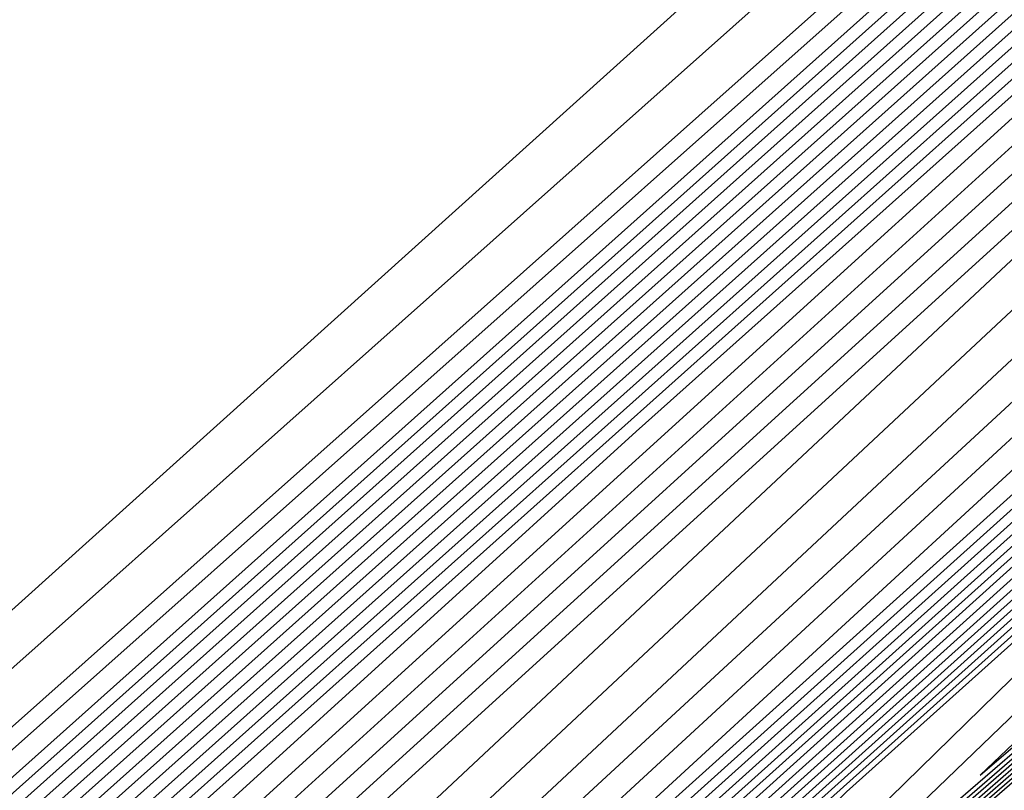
# Model space of a CAD drawing. Extents: x 3249832 to 3255657, y 13789405 to 13793316.
# Tile 700 of 1056: x 3253203.768 to 3253204.964, y 13791254.659 to 13791255.596. Entities that reach past the tile are written whole.
import ezdxf

# ---------------------------------------------------------------- set-up
doc = ezdxf.new("R2010")
doc.units = 0
doc.header["$LTSCALE"] = 100
doc.header["$MEASUREMENT"] = 0
for name, color, linetype in [('GRATIO_03231_CON', 1, 'CONTINUOUS'), ('GRATIO_0323_ICON', 1, 'CONTINUOUS'), ('TARGETS_EAST', 7, 'CONTINUOUS')]:
    doc.layers.add(name, color=color, linetype=linetype)

# ---------------------------------------------------------------- blocks, each defined once
blk = doc.blocks.new('Gratio_032316_contours')
at = {"layer": 'GRATIO_03231_CON', "color": 1, "linetype": 'Continuous', "flags": 128}
for points in [[(3253305.5469, 13791344.024), (3253290.1181, 13791330.7387), (3253272.3357, 13791315.4184), (3253257.3517, 13791302.4813), (3253257.3517, 13791302.4813), (3253249.0164, 13791295.2334), (3253245.9727, 13791292.5302), (3253245.5616, 13791292.1146), (3253245.4762, 13791292.0211), (3253244.818, 13791291.4501), (3253243.0404, 13791289.8933), (3253239.8737, 13791287.0921), (3253236.1559, 13791283.7849), (3253233.0015, 13791280.9598), (3253231.2433, 13791279.3563), (3253230.5862, 13791278.7206), (3253230.4531, 13791278.5507), (3253230.0551, 13791278.1548), (3253227.7563, 13791276.0837), (3253221.709, 13791270.6983), (3253210.9996, 13791261.1826), (3253198.4505, 13791250.0113), (3253187.8184, 13791240.4816), (3253181.8812, 13791235.039)], [(3253286.912, 13791327.9035), (3253270.3004, 13791313.5879), (3253256.4599, 13791301.6341), (3253256.4599, 13791301.6341), (3253248.781, 13791294.9495), (3253245.9825, 13791292.4501), (3253245.6151, 13791292.0541), (3253245.6386, 13791292.0257), (3253245.6483, 13791292.0135), (3253245.6487, 13791292.0121), (3253245.5979, 13791291.9759), (3253245.2689, 13791291.697), (3253244.3887, 13791290.927), (3253242.8213, 13791289.5405), (3253240.9812, 13791287.9036), (3253239.42, 13791286.5053), (3253238.5497, 13791285.7117), (3253238.2245, 13791285.3971), (3253238.1586, 13791285.313), (3253237.7616, 13791284.9396), (3253235.2234, 13791282.6723), (3253228.4292, 13791276.6354), (3253216.3275, 13791265.8906), (3253202.1197, 13791253.2507)], [(3253297.9252, 13791337.3275), (3253283.7059, 13791325.0683), (3253268.2652, 13791311.7574), (3253255.5681, 13791300.7867), (3253255.5681, 13791300.7867), (3253248.5453, 13791294.6658), (3253245.9894, 13791292.3731), (3253245.6585, 13791292.0044), (3253245.2891, 13791291.6207), (3253242.5317, 13791289.1442), (3253235.0149, 13791282.4623), (3253221.5564, 13791270.5131), (3253205.7297, 13791256.4376), (3253192.2971, 13791244.4276), (3253184.7822, 13791237.5917), (3253181.7553, 13791234.7055)], [(3253294.1143, 13791333.9792), (3253280.4998, 13791322.2331), (3253266.2299, 13791309.9269), (3253254.6763, 13791299.9394), (3253254.6763, 13791299.9394), (3253248.3094, 13791294.3823), (3253245.9952, 13791292.2975), (3253245.6983, 13791291.9593), (3253245.7233, 13791291.9291), (3253245.7346, 13791291.9149), (3253245.7365, 13791291.9117), (3253245.3442, 13791291.5696), (3253242.6151, 13791289.1599), (3253235.2176, 13791282.6089), (3253221.988, 13791270.8756), (3253206.4354, 13791257.0484), (3253193.237, 13791245.2483), (3253185.8477, 13791238.5266), (3253182.834, 13791235.6556)], [(3253297.4758, 13791336.8077), (3253286.4926, 13791327.2827), (3253274.0872, 13791316.5633), (3253262.1555, 13791306.2704), (3253252.8796, 13791298.26), (3253252.8796, 13791298.26), (3253247.8086, 13791293.8493), (3253245.9616, 13791292.1988), (3253245.7253, 13791291.9302), (3253245.7544, 13791291.896), (3253245.7756, 13791291.8707), (3253245.7842, 13791291.8599), (3253245.4022, 13791291.5335), (3253242.76, 13791289.2202), (3253235.6147, 13791282.9133), (3253222.8491, 13791271.6035), (3253207.8468, 13791258.27), (3253195.117, 13791246.8895), (3253187.9788, 13791240.3964), (3253184.9915, 13791237.5556), (3253183.5248, 13791236.0898), (3253181.9475, 13791234.5888)], [(3253294.0264, 13791333.7838), (3253282.6818, 13791323.9345), (3253270.881, 13791313.7282), (3253260.1195, 13791304.4408), (3253251.9851, 13791297.4158), (3253251.9851, 13791297.4158), (3253247.5668, 13791293.5726), (3253245.9578, 13791292.1343), (3253245.7524, 13791291.8998), (3253245.7785, 13791291.869), (3253245.7972, 13791291.8468), (3253245.8031, 13791291.8391), (3253245.4248, 13791291.5224), (3253242.8276, 13791289.2555), (3253235.811, 13791283.068), (3253223.2789, 13791271.9681), (3253208.5524, 13791258.8809), (3253196.057, 13791247.7101), (3253189.0443, 13791241.3313), (3253186.0703, 13791238.5056), (3253184.5171, 13791236.9659), (3253182.7719, 13791235.3171)], [(3253301.2946, 13791340.0843), (3253290.5771, 13791330.7598), (3253278.8709, 13791320.5862), (3253267.6752, 13791310.8926), (3253258.0866, 13791302.6075), (3253251.1014, 13791296.5591), (3253251.1014, 13791296.5591), (3253247.3482, 13791293.2691), (3253245.9857, 13791292.0326), (3253245.8053, 13791291.8379), (3253245.4404, 13791291.5193), (3253242.8928, 13791289.2936), (3253236.0065, 13791283.2235), (3253223.7085, 13791272.3331), (3253209.258, 13791259.4918), (3253196.997, 13791248.5307)], [(3253298.8003, 13791337.8979), (3253287.1277, 13791327.7359), (3253275.0601, 13791317.238), (3253264.4689, 13791308.0576), (3253256.0501, 13791300.7785), (3253250.2052, 13791295.7169), (3253250.2052, 13791295.7169), (3253247.1023, 13791292.9973), (3253245.9749, 13791291.9762), (3253245.823, 13791291.8182), (3253245.4605, 13791291.5107), (3253242.9585, 13791289.331), (3253236.2019, 13791283.3791), (3253224.1381, 13791272.698), (3253209.9636, 13791260.1027), (3253197.937, 13791249.3514)], [(3253293.8117, 13791333.5251), (3253280.2291, 13791321.688), (3253267.4383, 13791310.5415), (3253258.0564, 13791302.3876), (3253251.9769, 13791297.1206), (3253248.4126, 13791294.0327), (3253248.4126, 13791294.0327), (3253246.6104, 13791292.4537), (3253245.9532, 13791291.8634), (3253245.8583, 13791291.7788), (3253245.5009, 13791291.4935), (3253243.0901, 13791289.4058), (3253236.5929, 13791283.6903), (3253224.9974, 13791273.4279), (3253211.3747, 13791261.3246), (3253199.817, 13791250.9926)], [(3253303.3766, 13791341.8216), (3253291.3173, 13791331.3387), (3253276.7797, 13791318.6641), (3253263.6275, 13791307.1932), (3253254.8502, 13791299.5526), (3253249.9404, 13791295.2916), (3253247.5164, 13791293.1906), (3253247.5164, 13791293.1906), (3253246.3645, 13791292.182), (3253245.9424, 13791291.807), (3253245.8759, 13791291.7592), (3253245.5211, 13791291.4849), (3253243.1558, 13791289.4432), (3253236.7883, 13791283.8459), (3253225.427, 13791273.7928), (3253212.0803, 13791261.9355), (3253200.757, 13791251.8132)], [(3253301.8648, 13791340.4944), (3253288.823, 13791329.1523), (3253273.3304, 13791315.6401), (3253259.8166, 13791303.845), (3253251.6439, 13791296.7176), (3253247.9038, 13791293.4626), (3253246.6201, 13791292.3484), (3253246.6201, 13791292.3484), (3253246.1185, 13791291.9102), (3253245.9316, 13791291.7506), (3253245.8936, 13791291.7395), (3253245.5413, 13791291.4763), (3253243.2216, 13791289.4806), (3253236.9838, 13791284.0015), (3253225.8566, 13791274.1578), (3253212.7859, 13791262.5464), (3253201.6971, 13791252.6338)], [(3253300.5659, 13791339.3531), (3253286.8018, 13791327.3792), (3253270.614, 13791313.2571), (3253256.8561, 13791301.242), (3253256.8561, 13791301.242), (3253249.1677, 13791294.5269), (3253246.3316, 13791292.0564), (3253245.917, 13791291.7134), (3253245.8985, 13791291.7327), (3253245.8749, 13791291.7575), (3253245.8508, 13791291.783), (3253245.5102, 13791291.5214), (3253243.2545, 13791289.5523), (3253237.1645, 13791284.1725), (3253226.2818, 13791274.5273), (3253213.4909, 13791263.1579), (3253202.6371, 13791253.4544), (3253196.5029, 13791247.8755)], [(3253299.3936, 13791338.3158), (3253285.9267, 13791326.6004), (3253270.0887, 13791312.7829), (3253256.6286, 13791301.0263), (3253256.6286, 13791301.0263), (3253249.1075, 13791294.4545), (3253246.3347, 13791292.0351), (3253245.9313, 13791291.6968), (3253245.9158, 13791291.7129), (3253245.8948, 13791291.7349), (3253245.8719, 13791291.7591), (3253245.5445, 13791291.5105), (3253243.3838, 13791289.6293), (3253237.5546, 13791284.4844), (3253227.1408, 13791275.2574), (3253214.9021, 13791264.3798), (3253204.5171, 13791255.0956), (3253198.634, 13791249.7453)], [(3253298.8074, 13791337.7972), (3253285.4891, 13791326.2109), (3253269.826, 13791312.5458), (3253256.5148, 13791300.9184), (3253256.5148, 13791300.9184), (3253249.0774, 13791294.4183), (3253246.3362, 13791292.0244), (3253245.9385, 13791291.6884), (3253245.9245, 13791291.7029), (3253245.9047, 13791291.7236), (3253245.8825, 13791291.7472), (3253245.5616, 13791291.5051), (3253243.4484, 13791289.6678), (3253237.7496, 13791284.6404), (3253227.5703, 13791275.6225), (3253215.6076, 13791264.9907), (3253205.4571, 13791255.9162), (3253199.6995, 13791250.6802)], [(3253298.2213, 13791337.2785), (3253285.0516, 13791325.8215), (3253269.5634, 13791312.3086), (3253256.4011, 13791300.8106), (3253256.4011, 13791300.8106), (3253249.0474, 13791294.3821), (3253246.3377, 13791292.0137), (3253245.9456, 13791291.6801), (3253245.9331, 13791291.693), (3253245.9146, 13791291.7123), (3253245.8931, 13791291.7353), (3253245.5788, 13791291.4997), (3253243.513, 13791289.7063), (3253237.9447, 13791284.7964), (3253227.9998, 13791275.9876), (3253216.3132, 13791265.6017), (3253206.3971, 13791256.7368), (3253200.765, 13791251.6151)], [(3253297.6351, 13791336.7598), (3253284.614, 13791325.4321), (3253269.3007, 13791312.0715), (3253256.2873, 13791300.7027), (3253256.2873, 13791300.7027), (3253249.0173, 13791294.3459), (3253246.3392, 13791292.003), (3253245.9528, 13791291.6718), (3253245.9418, 13791291.683), (3253245.9246, 13791291.701), (3253245.9036, 13791291.7234), (3253245.5959, 13791291.4943), (3253243.5777, 13791289.7448), (3253238.1397, 13791284.9524), (3253228.4293, 13791276.3526), (3253217.0188, 13791266.2126), (3253207.3371, 13791257.5574), (3253201.8305, 13791252.55)], [(3253296.4628, 13791335.7225), (3253283.739, 13791324.6533), (3253268.7754, 13791311.5973), (3253256.0598, 13791300.487), (3253256.0598, 13791300.487), (3253248.9571, 13791294.2735), (3253246.3422, 13791291.9817), (3253245.9672, 13791291.6551), (3253245.9591, 13791291.6632), (3253245.9444, 13791291.6784), (3253245.9247, 13791291.6995), (3253245.6303, 13791291.4835), (3253243.707, 13791289.8217), (3253238.5298, 13791285.2643), (3253229.2882, 13791277.0827), (3253218.4299, 13791267.4345), (3253209.2171, 13791259.1986), (3253203.9616, 13791254.4197), (3253201.1727, 13791251.8059)], [(3253295.8766, 13791335.2039), (3253283.3014, 13791324.2639), (3253268.5128, 13791311.3602), (3253255.946, 13791300.3791), (3253255.946, 13791300.3791), (3253248.9265, 13791294.2379), (3253246.3394, 13791291.9757), (3253245.9599, 13791291.6626), (3253245.671, 13791291.4535), (3253243.7876, 13791289.8436), (3253238.7321, 13791285.4127), (3253229.7199, 13791277.4455), (3253219.1357, 13791268.0451), (3253210.1571, 13791260.0192), (3253205.0271, 13791255.3546), (3253202.2515, 13791252.7559), (3253199.4019, 13791250.1069)], [(3253295.2905, 13791334.6852), (3253282.8639, 13791323.8745), (3253268.2501, 13791311.123), (3253255.8323, 13791300.2713), (3253255.8323, 13791300.2713), (3253248.8964, 13791294.2017), (3253246.3407, 13791291.9652), (3253245.9663, 13791291.6551), (3253245.6849, 13791291.4516), (3253243.8502, 13791289.8842), (3253238.9263, 13791285.5696), (3253230.1491, 13791277.8109), (3253219.8413, 13791268.6561), (3253211.0971, 13791260.8398), (3253206.0926, 13791256.2895), (3253203.3302, 13791253.706), (3253200.3942, 13791250.9829)], [(3253294.7043, 13791334.1666), (3253282.4263, 13791323.485), (3253267.9874, 13791310.8859), (3253255.7185, 13791300.1634), (3253255.7185, 13791300.1634), (3253248.8663, 13791294.1655), (3253246.342, 13791291.9548), (3253245.9728, 13791291.6476), (3253245.6988, 13791291.4496), (3253243.9128, 13791289.9248), (3253239.1204, 13791285.7266), (3253230.5783, 13791278.1762), (3253220.5468, 13791269.2671), (3253212.0371, 13791261.6604), (3253207.1581, 13791257.2244), (3253204.409, 13791254.656), (3253201.3865, 13791251.859)], [(3253293.532, 13791333.1293), (3253281.5512, 13791322.7062), (3253267.4621, 13791310.4117), (3253255.491, 13791299.9477), (3253255.491, 13791299.9477), (3253248.8061, 13791294.0932), (3253246.3446, 13791291.9339), (3253245.9856, 13791291.6326), (3253245.7266, 13791291.4457), (3253244.038, 13791290.006), (3253239.5087, 13791286.0404), (3253231.4368, 13791278.9069), (3253221.9579, 13791270.489), (3253213.9171, 13791263.3016), (3253209.2892, 13791259.0942), (3253206.5665, 13791256.556), (3253203.3711, 13791253.6111), (3253198.435, 13791249.1551)], [(3253299.2197, 13791338.0118), (3253292.9458, 13791332.6106), (3253281.1137, 13791322.3168), (3253267.1995, 13791310.1745), (3253255.3772, 13791299.8398), (3253255.3772, 13791299.8398), (3253248.776, 13791294.057), (3253246.3459, 13791291.9235), (3253245.992, 13791291.6251), (3253245.7404, 13791291.4437), (3253244.1006, 13791290.0466), (3253239.7028, 13791286.1973), (3253231.866, 13791279.2722), (3253222.6634, 13791271.1), (3253214.8572, 13791264.1222), (3253210.3547, 13791260.0291), (3253207.6452, 13791257.506), (3253204.3634, 13791254.4872), (3253199.2594, 13791249.8834)], [(3253298.5547, 13791337.4253), (3253292.3597, 13791332.0919), (3253280.6761, 13791321.9274), (3253266.9368, 13791309.9374), (3253255.2635, 13791299.732), (3253255.2635, 13791299.732), (3253248.7459, 13791294.0208), (3253246.3472, 13791291.9131), (3253245.9984, 13791291.6176), (3253245.7543, 13791291.4418), (3253244.1633, 13791290.0872), (3253239.897, 13791286.3542), (3253232.2952, 13791279.6376), (3253223.3689, 13791271.711), (3253215.7972, 13791264.9428), (3253211.4202, 13791260.964), (3253208.724, 13791258.4561), (3253205.3558, 13791255.3632), (3253200.0838, 13791250.6117)], [(3253297.8898, 13791336.8388), (3253291.7735, 13791331.5733), (3253280.2386, 13791321.538), (3253266.6742, 13791309.7003), (3253255.1497, 13791299.6241), (3253255.1497, 13791299.6241), (3253248.7158, 13791293.9847), (3253246.3484, 13791291.9027), (3253246.0048, 13791291.6101), (3253245.7682, 13791291.4398), (3253244.2259, 13791290.1279), (3253240.0911, 13791286.5111), (3253232.7244, 13791280.0029), (3253224.0745, 13791272.322), (3253216.7372, 13791265.7634), (3253212.4857, 13791261.8989), (3253209.8027, 13791259.4061), (3253206.3481, 13791256.2393), (3253200.9081, 13791251.34)], [(3253296.5599, 13791335.6659), (3253290.6012, 13791330.536), (3253279.3635, 13791320.7592), (3253266.1487, 13791309.2262), (3253254.9216, 13791299.409), (3253254.9216, 13791299.409), (3253248.6544, 13791293.9137), (3253246.3492, 13791291.884), (3253246.0155, 13791291.5976), (3253245.7941, 13791291.438), (3253244.3499, 13791290.2105), (3253240.4789, 13791286.8256), (3253233.5827, 13791280.7338), (3253225.4855, 13791273.5439), (3253218.6172, 13791267.4046), (3253214.6168, 13791263.7686), (3253211.9602, 13791261.3061), (3253208.3327, 13791257.9914), (3253202.5569, 13791252.7966), (3253198.0054, 13791248.6846)], [(3253295.895, 13791335.0794), (3253290.015, 13791330.0173), (3253278.9259, 13791320.3698), (3253265.8859, 13791308.9893), (3253254.8073, 13791299.3018), (3253254.8073, 13791299.3018), (3253248.6231, 13791293.879), (3253246.3486, 13791291.8757), (3253246.0198, 13791291.5926), (3253245.8062, 13791291.4382), (3253244.4114, 13791290.2525), (3253240.6725, 13791286.9832), (3253234.0118, 13791281.0993), (3253226.191, 13791274.1549), (3253219.5572, 13791268.2252), (3253215.6823, 13791264.7035), (3253213.039, 13791262.2561), (3253209.325, 13791258.8675), (3253203.3813, 13791253.5249), (3253198.6206, 13791249.2276)], [(3253295.23, 13791334.4929), (3253289.4289, 13791329.4987), (3253278.4883, 13791319.9804), (3253265.6231, 13791308.7524), (3253254.6931, 13791299.1945), (3253254.6931, 13791299.1945), (3253248.5919, 13791293.8442), (3253246.3481, 13791291.8674), (3253246.0241, 13791291.5876), (3253245.8182, 13791291.4384), (3253244.4728, 13791290.2945), (3253240.8661, 13791287.1407), (3253234.4408, 13791281.4648), (3253226.8965, 13791274.7659), (3253220.4972, 13791269.0458), (3253216.7478, 13791265.6384), (3253214.1177, 13791263.2062), (3253210.3173, 13791259.7436), (3253204.2057, 13791254.2532), (3253199.2357, 13791249.7706)], [(3253294.5651, 13791333.9064), (3253288.8427, 13791328.98), (3253278.0508, 13791319.591), (3253265.3603, 13791308.5154), (3253254.5788, 13791299.0873), (3253254.5788, 13791299.0873), (3253248.5606, 13791293.8094), (3253246.3476, 13791291.8591), (3253246.0284, 13791291.5826), (3253245.8303, 13791291.4386), (3253244.5342, 13791290.3365), (3253241.0598, 13791287.2982), (3253234.8699, 13791281.8304), (3253227.6021, 13791275.3769), (3253221.4372, 13791269.8664), (3253217.8133, 13791266.5733), (3253215.1964, 13791264.1562), (3253211.3096, 13791260.6196), (3253205.03, 13791254.9816), (3253199.8509, 13791250.3136)], [(3253293.2352, 13791332.7334), (3253287.6704, 13791327.9427), (3253277.1756, 13791318.8122), (3253264.8347, 13791308.0415), (3253254.3502, 13791298.8728), (3253254.3502, 13791298.8728), (3253248.498, 13791293.7398), (3253246.3465, 13791291.8425), (3253246.037, 13791291.5725), (3253245.8544, 13791291.4389), (3253244.6571, 13791290.4204), (3253241.447, 13791287.6133), (3253235.728, 13791282.5614), (3253229.0131, 13791276.5989), (3253223.3172, 13791271.5076), (3253219.9444, 13791268.4431), (3253217.3539, 13791266.0562), (3253213.2943, 13791262.3717), (3253206.6788, 13791256.4382), (3253201.0812, 13791251.3996)], [(3253287.0842, 13791327.424), (3253276.7381, 13791318.4228), (3253264.5718, 13791307.8046), (3253254.2359, 13791298.7656), (3253254.2359, 13791298.7656), (3253248.4668, 13791293.705), (3253246.346, 13791291.8342), (3253246.0414, 13791291.5675), (3253245.8665, 13791291.4391), (3253244.7186, 13791290.4624), (3253241.6406, 13791287.7709), (3253236.1571, 13791282.9269), (3253229.7186, 13791277.2099), (3253224.2572, 13791272.3282), (3253221.0099, 13791269.378), (3253218.4327, 13791267.0063), (3253214.2866, 13791263.2478), (3253207.5032, 13791257.1665), (3253201.6964, 13791251.9426)], [(3253215.2789, 13791264.1239), (3253208.3275, 13791257.8948), (3253202.3116, 13791252.4856), (3253202.0615, 13791252.1469), (3253210.641, 13791259.5775), (3253224.0475, 13791271.2671)], [(3253216.2712, 13791264.9999), (3253209.1519, 13791258.6231), (3253202.9268, 13791253.0285), (3253202.4719, 13791252.5085), (3253210.8886, 13791259.7953), (3253224.1783, 13791271.3822)], [(3253218.2559, 13791266.7521), (3253210.8007, 13791260.0797), (3253204.1571, 13791254.1145), (3253203.2928, 13791253.2315), (3253211.3839, 13791260.2309), (3253224.4398, 13791271.6125)], [(3253219.2482, 13791267.6281), (3253211.625, 13791260.8081), (3253204.7723, 13791254.6575), (3253203.7033, 13791253.5931), (3253211.6316, 13791260.4487), (3253224.5706, 13791271.7276)], [(3253220.2405, 13791268.5042), (3253212.4494, 13791261.5364), (3253205.3874, 13791255.2005), (3253204.1138, 13791253.9546), (3253211.8793, 13791260.6665), (3253224.7014, 13791271.8427)], [(3253221.2328, 13791269.3803), (3253213.2738, 13791262.2647), (3253206.0026, 13791255.7435), (3253204.5242, 13791254.3161), (3253212.1269, 13791260.8843), (3253224.8322, 13791271.9579)]]:
    blk.add_lwpolyline(points, dxfattribs=at)
at = {"layer": 'GRATIO_03231_CON', "color": 5, "linetype": 'Continuous', "flags": 128}
for points in [[(3253214.6422, 13791264.5853), (3253212.8222, 13791262.9063), (3253208.2687, 13791258.8242), (3253200.3437, 13791251.7668)], [(3253215.6643, 13791266.1251), (3253212.3094, 13791263.1053), (3253209.5883, 13791260.6277), (3253208.0922, 13791259.1951), (3253207.5174, 13791258.5543), (3253207.3366, 13791258.2638), (3253206.9358, 13791257.8005), (3253205.3552, 13791256.3177), (3253201.5485, 13791252.8872)]]:
    blk.add_lwpolyline(points, dxfattribs=at)
at = {"layer": 'GRATIO_0323_ICON', "color": 7, "linetype": 'Continuous', "flags": 128}
for points in [[(3253300.9251, 13791339.8317), (3253290.3035, 13791330.631), (3253277.2933, 13791319.3984), (3253264.1915, 13791308.1), (3253253.774, 13791299.1043), (3253253.774, 13791299.1043), (3253248.0502, 13791294.126), (3253245.9648, 13791292.2639), (3253245.696, 13791291.9631), (3253245.7252, 13791291.9283), (3253245.7463, 13791291.903), (3253245.7564, 13791291.8904), (3253245.372, 13791291.5529), (3253242.6874, 13791289.1902), (3253235.4161, 13791282.7611), (3253222.4185, 13791271.2395), (3253207.1411, 13791257.6592), (3253194.177, 13791246.0689), (3253186.9132, 13791239.4615), (3253183.9128, 13791236.6056), (3253182.5325, 13791235.2138)], [(3253296.306, 13791335.7115), (3253283.6784, 13791324.7119), (3253271.2492, 13791313.8897), (3253261.2627, 13791305.2226), (3253254.0135, 13791298.9495), (3253249.3089, 13791294.8748), (3253249.3089, 13791294.8748), (3253246.8563, 13791292.7255), (3253245.9641, 13791291.9198), (3253245.8406, 13791291.7985), (3253245.4807, 13791291.5021), (3253243.0243, 13791289.3684), (3253236.3974, 13791283.5347), (3253224.5678, 13791273.063), (3253210.6692, 13791260.7137), (3253198.877, 13791250.172)], [(3253299.9797, 13791338.8345), (3253286.3642, 13791326.9898), (3253270.3513, 13791313.02), (3253256.7424, 13791301.1342), (3253256.7424, 13791301.1342), (3253249.1376, 13791294.4907), (3253246.3331, 13791292.0457), (3253245.9241, 13791291.7051), (3253245.9072, 13791291.7228), (3253245.8849, 13791291.7462), (3253245.8614, 13791291.7711), (3253245.5273, 13791291.516), (3253243.3191, 13791289.5908), (3253237.3595, 13791284.3285), (3253226.7113, 13791274.8924), (3253214.1965, 13791263.7689), (3253203.5771, 13791254.275), (3253197.5684, 13791248.8104)], [(3253297.0489, 13791336.2412), (3253284.1765, 13791325.0427), (3253269.0381, 13791311.8344), (3253256.1735, 13791300.5949), (3253256.1736, 13791300.5949), (3253248.9872, 13791294.3097), (3253246.3407, 13791291.9924), (3253245.96, 13791291.6635), (3253245.9504, 13791291.6731), (3253245.9345, 13791291.6897), (3253245.9142, 13791291.7114), (3253245.6131, 13791291.4889), (3253243.6423, 13791289.7832), (3253238.3348, 13791285.1083), (3253228.8587, 13791276.7177), (3253217.7243, 13791266.8236), (3253208.2771, 13791258.378), (3253202.896, 13791253.4848), (3253200.094, 13791250.8559)], [(3253294.1182, 13791333.6479), (3253281.9888, 13791323.0956), (3253267.7248, 13791310.6488), (3253255.6047, 13791300.0556), (3253255.6047, 13791300.0556), (3253248.8362, 13791294.1293), (3253246.3433, 13791291.9444), (3253245.9792, 13791291.6401), (3253245.7127, 13791291.4477), (3253243.9754, 13791289.9654), (3253239.3146, 13791285.8835), (3253231.0075, 13791278.5416), (3253221.2523, 13791269.8781), (3253212.9771, 13791262.481), (3253208.2236, 13791258.1593), (3253205.4877, 13791255.606), (3253202.3788, 13791252.7351), (3253197.6106, 13791248.4267)], [(3253297.2249, 13791336.2524), (3253291.1874, 13791331.0546), (3253279.801, 13791321.1486), (3253266.4115, 13791309.4632), (3253255.0359, 13791299.5163), (3253255.0359, 13791299.5163), (3253248.6857, 13791293.9485), (3253246.3497, 13791291.8923), (3253246.0112, 13791291.6026), (3253245.782, 13791291.4379), (3253244.2885, 13791290.1685), (3253240.2853, 13791286.6681), (3253233.1536, 13791280.3683), (3253224.78, 13791272.9329), (3253217.6772, 13791266.584), (3253213.5512, 13791262.8337), (3253210.8815, 13791260.3561), (3253207.3404, 13791257.1154), (3253201.7325, 13791252.0683)], [(3253293.9001, 13791333.3199), (3253288.2566, 13791328.4613), (3253277.6132, 13791319.2016), (3253265.0975, 13791308.2785), (3253254.4645, 13791298.9801), (3253254.4645, 13791298.9801), (3253248.5293, 13791293.7746), (3253246.3471, 13791291.8508), (3253246.0327, 13791291.5776), (3253245.8424, 13791291.4387), (3253244.5957, 13791290.3784), (3253241.2534, 13791287.4558), (3253235.299, 13791282.1959), (3253228.3076, 13791275.9879), (3253222.3772, 13791270.687), (3253218.8788, 13791267.5082), (3253216.2752, 13791265.1062), (3253212.302, 13791261.4957), (3253205.8544, 13791255.7099), (3253200.4661, 13791250.8566)], [(3253217.2635, 13791265.876), (3253209.9763, 13791259.3514), (3253203.5419, 13791253.5715), (3253202.8824, 13791252.87), (3253211.1363, 13791260.0131), (3253224.3091, 13791271.4973)], [(3253222.2251, 13791270.2563), (3253214.0982, 13791262.993), (3253206.6178, 13791256.2865), (3253204.9347, 13791254.6777), (3253212.3746, 13791261.1021), (3253224.963, 13791272.073)]]:
    blk.add_lwpolyline(points, dxfattribs=at)

msp = doc.modelspace()

# ---------------------------------------------------------------- block references
at = {"layer": 'TARGETS_EAST'}
msp.add_blockref('Gratio_032316_contours', (0, 0), dxfattribs=at)

doc.saveas('drawing.dxf')
